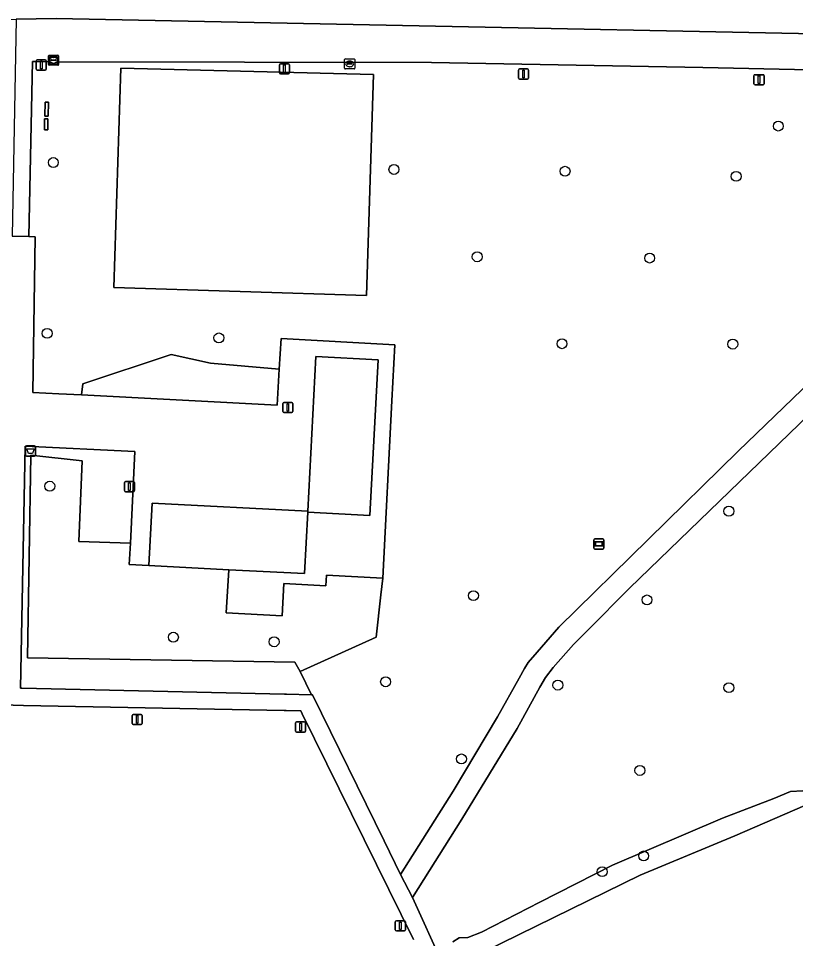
# Model space of a CAD drawing. Extents: x 161477 to 163040, y 383680 to 384871.
# Drawn here: x 161890.3 to 161966.9, y 384603.1 to 384693.7 of the extents above; entities that cross this region are included whole.
import ezdxf

# ---------------------------------------------------------------- set-up
doc = ezdxf.new("R2010")
doc.units = 0
for name, color, linetype in [('IMGEO_Afvalbak', 7, 'Continuous'), ('IMGEO_Boom', 7, 'Continuous'), ('IMGEO_Groenvoorziening', 7, 'Continuous'), ('IMGEO_Informatiebord', 7, 'Continuous'), ('IMGEO_Kolk', 7, 'Continuous'), ('IMGEO_Lichtmast', 7, 'Continuous'), ('IMGEO_Loofbos', 7, 'Continuous'), ('IMGEO_Oever', 7, 'Continuous'), ('IMGEO_Pand', 7, 'Continuous'), ('IMGEO_Rijbaan_lokaal_halfverhard', 7, 'Continuous'), ('IMGEO_Terreindeel_onvherhard', 7, 'Continuous'), ('IMGEO_Voetpad_gesloten', 7, 'Continuous'), ('IMGEO_Voetpad_open', 7, 'Continuous'), ('IMGEO_Waterloop', 7, 'Continuous')]:
    doc.layers.add(name, color=color, linetype=linetype)

msp = doc.modelspace()

# ---------------------------------------------------------------- linework, layer by layer
at = {"layer": 'IMGEO_Afvalbak'}
for p, q in [((161891.015, 384650.69), (161891.015, 384651.49)), ((161891.015, 384651.49), (161891.015, 384650.69)), ((161891.115, 384651.59), (161891.905, 384651.59)), ((161891.905, 384651.59), (161891.115, 384651.59)), ((161892.005, 384651.49), (161892.005, 384650.69)), ((161892.005, 384650.69), (161892.005, 384651.49)), ((161891.905, 384650.59), (161891.115, 384650.59)), ((161891.115, 384650.59), (161891.905, 384650.59))]:
    msp.add_line(p, q, dxfattribs=at)
msp.add_lwpolyline([(161891.158, 384651.304), (161891.862, 384651.304), (161891.713, 384650.834), (161891.307, 384650.834), (161891.158, 384651.304)], dxfattribs=at)
for centre, start, end in [((161891.115, 384651.49), 90, 180), ((161891.115, 384651.49), 90, 180), ((161891.905, 384651.49), 0, 90), ((161891.905, 384651.49), 360, 90), ((161891.115, 384650.69), 180, 270), ((161891.115, 384650.69), 180, 270), ((161891.905, 384650.69), 270, 0), ((161891.905, 384650.69), 270, 0)]:
    msp.add_arc(centre, 0.1, start, end, dxfattribs=at)
at = {"layer": 'IMGEO_Boom'}
for centre in [(161965.15, 384683.09), (161893.76, 384679.5), (161927.3, 384678.82), (161944.15, 384678.64), (161961, 384678.14), (161935.5, 384670.22), (161952.48, 384670.09), (161893.15, 384662.68), (161910.06, 384662.23), (161943.85, 384661.66), (161960.67, 384661.62), (161893.41, 384647.63), (161960.28, 384645.17), (161935.13, 384636.85), (161952.22, 384636.43), (161905.58, 384632.76), (161915.5, 384632.31), (161926.48, 384628.37), (161943.44, 384628.04), (161960.28, 384627.79), (161933.95, 384620.77), (161951.52, 384619.64), (161951.89, 384611.22), (161947.81, 384609.67)]:
    msp.add_circle(centre, 0.489, dxfattribs=at)
at = {"layer": 'IMGEO_Groenvoorziening'}
for points in [[(161916.005, 384659.146), (161909.222, 384659.753), (161905.367, 384660.601), (161896.656, 384657.71), (161896.521, 384656.62), (161915.787, 384655.6)], [(161918.051, 384629.374), (161917.536, 384630.307), (161891.223, 384630.722), (161891.535, 384650.67), (161896.583, 384650.113), (161896.266, 384642.186), (161901.34, 384642.019), (161901.787, 384651.043), (161890.99, 384651.569), (161890.522, 384627.734), (161890.664, 384627.731), (161916.508, 384627.16), (161916.71, 384627.155), (161919.178, 384627.099)], [(161911.036, 384639.406), (161903.156, 384639.814), (161901.235, 384639.91), (161901.34, 384642.019), (161896.266, 384642.186), (161896.583, 384650.113), (161891.535, 384650.67), (161891.223, 384630.722), (161917.536, 384630.307), (161918.051, 384629.374), (161925.543, 384632.766), (161926.018, 384636.945), (161926.202, 384638.559), (161920.659, 384638.871), (161920.582, 384637.808), (161916.467, 384638.044), (161916.284, 384634.849), (161910.793, 384635.164)]]:
    msp.add_lwpolyline(points, close=True, dxfattribs=at)
msp.add_lwpolyline([(161929.22, 384603.005), (161918.256, 384625.211), (161918.136, 384625.522), (161916.676, 384625.55), (161916.473, 384625.553), (161890.83, 384626.038), (161888.784, 384626.084)], dxfattribs=at)
at = {"layer": 'IMGEO_Informatiebord'}
for p, q in [((161946.985, 384641.54), (161946.985, 384642.34)), ((161946.985, 384642.34), (161946.985, 384641.54)), ((161947.085, 384642.44), (161947.875, 384642.44)), ((161947.875, 384642.44), (161947.085, 384642.44)), ((161947.975, 384642.34), (161947.975, 384641.54)), ((161947.975, 384641.54), (161947.975, 384642.34)), ((161947.875, 384641.44), (161947.085, 384641.44)), ((161947.085, 384641.44), (161947.875, 384641.44))]:
    msp.add_line(p, q, dxfattribs=at)
for points in [[(161947.086, 384642.172), (161947.874, 384642.172), (161947.874, 384641.708), (161947.086, 384641.708), (161947.086, 384642.172)], [(161947.151, 384642.107), (161947.151, 384641.773), (161947.809, 384641.773), (161947.809, 384642.107), (161947.151, 384642.107)]]:
    msp.add_lwpolyline(points, dxfattribs=at)
for centre, start, end in [((161947.085, 384642.34), 90, 180), ((161947.085, 384642.34), 90, 180), ((161947.875, 384642.34), 0, 90), ((161947.875, 384642.34), 360, 90), ((161947.085, 384641.54), 180, 270), ((161947.085, 384641.54), 180, 270), ((161947.875, 384641.54), 270, 0), ((161947.875, 384641.54), 270, 0)]:
    msp.add_arc(centre, 0.1, start, end, dxfattribs=at)
at = {"layer": 'IMGEO_Kolk'}
for p, q in [((161893.277, 384689.151), (161893.277, 384690.003)), ((161893.352, 384690.077), (161894.204, 384690.077)), ((161894.278, 384690.003), (161894.278, 384689.151)), ((161894.204, 384689.077), (161893.352, 384689.077)), ((161893.536, 384689.571), (161893.536, 384689.583)), ((161893.974, 384689.534), (161893.576, 384689.534)), ((161893.579, 384689.62), (161893.977, 384689.62)), ((161893.788, 384689.297), (161893.763, 384689.297)), ((161893.765, 384689.857), (161893.79, 384689.857)), ((161894.02, 384689.583), (161894.02, 384689.571)), ((161922.441, 384688.788), (161922.441, 384689.64)), ((161922.516, 384689.714), (161923.368, 384689.714)), ((161922.7, 384689.208), (161922.7, 384689.22)), ((161923.138, 384689.171), (161922.74, 384689.171)), ((161922.743, 384689.257), (161923.141, 384689.257)), ((161922.929, 384689.494), (161922.954, 384689.494)), ((161923.184, 384689.22), (161923.184, 384689.208)), ((161923.442, 384689.64), (161923.442, 384688.788)), ((161923.368, 384688.714), (161922.516, 384688.714)), ((161922.952, 384688.934), (161922.927, 384688.934))]:
    msp.add_line(p, q, dxfattribs=at)
for points in [[(161893.277, 384689.151), (161893.277, 384690.003)], [(161893.352, 384690.077), (161894.204, 384690.077)], [(161894.278, 384690.003), (161894.278, 384689.151)], [(161894.204, 384689.077), (161893.352, 384689.077)], [(161922.441, 384688.788), (161922.441, 384689.64)], [(161922.516, 384689.714), (161923.368, 384689.714)], [(161923.442, 384689.64), (161923.442, 384688.788)], [(161923.368, 384688.714), (161922.516, 384688.714)]]:
    msp.add_lwpolyline(points, dxfattribs=at)
for centre, radius, start, end in [((161893.354, 384690.001), 0.0765, 91.55205, 178.44795), ((161893.354, 384690.001), 0.0765, 91.55205, 178.44795), ((161894.202, 384690.001), 0.0765, 1.55205, 88.44795), ((161894.202, 384690.001), 0.0765, 1.55205, 88.44795), ((161893.354, 384689.153), 0.0765, 181.55205, 268.44795), ((161893.354, 384689.153), 0.0765, 181.55205, 268.44795), ((161893.576, 384689.58), 0.0403, 85.87752, 175.75265), ((161893.573, 384689.57), 0.0366, 178.93798, 274.71019), ((161893.977, 384689.577), 0.043, 264.86636, 352.45326), ((161893.981, 384689.582), 0.0386, 1.73085, 96.63898), ((161894.202, 384689.153), 0.0765, 271.55205, 358.44795), ((161894.202, 384689.153), 0.0765, 271.55205, 358.44795), ((161922.518, 384689.638), 0.0765, 91.55205, 178.44795), ((161922.518, 384689.638), 0.0765, 91.55205, 178.44795), ((161922.74, 384689.217), 0.0403, 85.87752, 175.75265), ((161922.737, 384689.207), 0.0366, 178.93798, 274.71019), ((161923.141, 384689.214), 0.043, 264.86636, 352.45326), ((161923.145, 384689.219), 0.0386, 1.73085, 96.63898), ((161923.366, 384689.638), 0.0765, 1.55205, 88.44795), ((161923.366, 384689.638), 0.0765, 1.55205, 88.44795), ((161922.518, 384688.79), 0.0765, 181.55205, 268.44795), ((161922.518, 384688.79), 0.0765, 181.55205, 268.44795), ((161923.366, 384688.79), 0.0765, 271.55205, 358.44795), ((161923.366, 384688.79), 0.0765, 271.55205, 358.44795)]:
    msp.add_arc(centre, radius, start, end, dxfattribs=at)
for centre, major_axis, ratio, start_param, end_param in [((161893.764, 384689.577), (-0.387, 0.002), 0.722429, 4.712389, 7.853982), ((161893.789, 384689.577), (-0.39, 0.002), 0.717154, 1.570796, 4.712389), ((161922.928, 384689.214), (-0.387, 0.002), 0.722429, 4.712389, 7.853982), ((161922.953, 384689.214), (-0.39, 0.002), 0.717154, 1.570796, 4.712389)]:
    msp.add_ellipse(centre, major_axis=major_axis, ratio=ratio, start_param=start_param, end_param=end_param, dxfattribs=at)
at = {"layer": 'IMGEO_Lichtmast'}
for p, q in [((161892.075, 384688.7), (161892.075, 384689.5)), ((161892.075, 384689.5), (161892.075, 384688.7)), ((161892.175, 384689.6), (161892.965, 384689.6)), ((161892.965, 384689.6), (161892.175, 384689.6)), ((161893.065, 384689.5), (161893.065, 384688.7)), ((161893.065, 384688.7), (161893.065, 384689.5)), ((161916.015, 384688.33), (161916.015, 384689.13)), ((161916.015, 384689.13), (161916.015, 384688.33)), ((161916.115, 384689.23), (161916.905, 384689.23)), ((161916.905, 384689.23), (161916.115, 384689.23)), ((161917.005, 384689.13), (161917.005, 384688.33)), ((161917.005, 384688.33), (161917.005, 384689.13)), ((161892.965, 384688.6), (161892.175, 384688.6)), ((161892.175, 384688.6), (161892.965, 384688.6)), ((161916.905, 384688.23), (161916.115, 384688.23)), ((161916.115, 384688.23), (161916.905, 384688.23)), ((161939.565, 384687.81), (161939.565, 384688.61)), ((161939.565, 384688.61), (161939.565, 384687.81)), ((161939.665, 384688.71), (161940.455, 384688.71)), ((161940.455, 384688.71), (161939.665, 384688.71)), ((161940.555, 384688.61), (161940.555, 384687.81)), ((161940.555, 384687.81), (161940.555, 384688.61)), ((161962.855, 384688.15), (161963.645, 384688.15)), ((161963.645, 384688.15), (161962.855, 384688.15)), ((161940.455, 384687.71), (161939.665, 384687.71)), ((161939.665, 384687.71), (161940.455, 384687.71)), ((161962.755, 384687.25), (161962.755, 384688.05)), ((161962.755, 384688.05), (161962.755, 384687.25)), ((161963.745, 384688.05), (161963.745, 384687.25)), ((161963.745, 384687.25), (161963.745, 384688.05)), ((161963.645, 384687.15), (161962.855, 384687.15)), ((161962.855, 384687.15), (161963.645, 384687.15)), ((161916.355, 384654.98), (161916.355, 384655.78)), ((161916.355, 384655.78), (161916.355, 384654.98)), ((161916.455, 384655.88), (161917.245, 384655.88)), ((161917.245, 384655.88), (161916.455, 384655.88)), ((161917.345, 384655.78), (161917.345, 384654.98)), ((161917.345, 384654.98), (161917.345, 384655.78)), ((161917.245, 384654.88), (161916.455, 384654.88)), ((161916.455, 384654.88), (161917.245, 384654.88)), ((161900.755, 384647.19), (161900.755, 384647.99)), ((161900.755, 384647.99), (161900.755, 384647.19)), ((161900.855, 384648.09), (161901.645, 384648.09)), ((161901.645, 384648.09), (161900.855, 384648.09)), ((161901.745, 384647.99), (161901.745, 384647.19)), ((161901.745, 384647.19), (161901.745, 384647.99)), ((161901.645, 384647.09), (161900.855, 384647.09)), ((161900.855, 384647.09), (161901.645, 384647.09)), ((161901.515, 384624.26), (161901.515, 384625.06)), ((161901.515, 384625.06), (161901.515, 384624.26)), ((161901.615, 384625.16), (161902.405, 384625.16)), ((161902.405, 384625.16), (161901.615, 384625.16)), ((161902.505, 384625.06), (161902.505, 384624.26)), ((161902.505, 384624.26), (161902.505, 384625.06)), ((161902.405, 384624.16), (161901.615, 384624.16)), ((161901.615, 384624.16), (161902.405, 384624.16)), ((161917.615, 384623.52), (161917.615, 384624.32)), ((161917.615, 384624.32), (161917.615, 384623.52)), ((161917.715, 384624.42), (161918.505, 384624.42)), ((161918.505, 384624.42), (161917.715, 384624.42)), ((161918.605, 384624.32), (161918.605, 384623.52)), ((161918.605, 384623.52), (161918.605, 384624.32)), ((161918.505, 384623.42), (161917.715, 384623.42)), ((161917.715, 384623.42), (161918.505, 384623.42)), ((161927.435, 384603.94), (161927.435, 384604.74)), ((161927.435, 384604.74), (161927.435, 384603.94)), ((161927.535, 384604.84), (161928.325, 384604.84)), ((161928.325, 384604.84), (161927.535, 384604.84)), ((161928.425, 384604.74), (161928.425, 384603.94)), ((161928.425, 384603.94), (161928.425, 384604.74)), ((161928.325, 384603.84), (161927.535, 384603.84)), ((161927.535, 384603.84), (161928.325, 384603.84))]:
    msp.add_line(p, q, dxfattribs=at)
for points in [[(161892.495, 384689.475), (161892.645, 384689.475), (161892.645, 384688.725), (161892.495, 384688.725), (161892.495, 384689.475)], [(161916.435, 384689.105), (161916.585, 384689.105), (161916.585, 384688.355), (161916.435, 384688.355), (161916.435, 384689.105)], [(161939.985, 384688.585), (161940.135, 384688.585), (161940.135, 384687.835), (161939.985, 384687.835), (161939.985, 384688.585)], [(161963.175, 384688.025), (161963.325, 384688.025), (161963.325, 384687.275), (161963.175, 384687.275), (161963.175, 384688.025)], [(161916.775, 384655.755), (161916.925, 384655.755), (161916.925, 384655.005), (161916.775, 384655.005), (161916.775, 384655.755)], [(161901.175, 384647.965), (161901.325, 384647.965), (161901.325, 384647.215), (161901.175, 384647.215), (161901.175, 384647.965)], [(161901.935, 384625.035), (161902.085, 384625.035), (161902.085, 384624.285), (161901.935, 384624.285), (161901.935, 384625.035)], [(161918.035, 384624.295), (161918.185, 384624.295), (161918.185, 384623.545), (161918.035, 384623.545), (161918.035, 384624.295)], [(161927.855, 384604.715), (161928.005, 384604.715), (161928.005, 384603.965), (161927.855, 384603.965), (161927.855, 384604.715)]]:
    msp.add_lwpolyline(points, dxfattribs=at)
for centre, start, end in [((161892.175, 384689.5), 90, 180), ((161892.175, 384689.5), 90, 180), ((161892.965, 384689.5), 0, 90), ((161892.965, 384689.5), 360, 90), ((161916.115, 384689.13), 90, 180), ((161916.115, 384689.13), 90, 180), ((161916.905, 384689.13), 0, 90), ((161916.905, 384689.13), 360, 90), ((161892.175, 384688.7), 180, 270), ((161892.175, 384688.7), 180, 270), ((161892.965, 384688.7), 270, 0), ((161892.965, 384688.7), 270, 0), ((161916.115, 384688.33), 180, 270), ((161916.115, 384688.33), 180, 270), ((161916.905, 384688.33), 270, 0), ((161916.905, 384688.33), 270, 0), ((161939.665, 384688.61), 90, 180), ((161939.665, 384688.61), 90, 180), ((161940.455, 384688.61), 0, 90), ((161940.455, 384688.61), 360, 90), ((161962.855, 384688.05), 90, 180), ((161962.855, 384688.05), 90, 180), ((161963.645, 384688.05), 0, 90), ((161963.645, 384688.05), 360, 90), ((161939.665, 384687.81), 180, 270), ((161939.665, 384687.81), 180, 270), ((161940.455, 384687.81), 270, 0), ((161940.455, 384687.81), 270, 0), ((161962.855, 384687.25), 180, 270), ((161962.855, 384687.25), 180, 270), ((161963.645, 384687.25), 270, 0), ((161963.645, 384687.25), 270, 0), ((161916.455, 384655.78), 90, 180), ((161916.455, 384655.78), 90, 180), ((161917.245, 384655.78), 0, 90), ((161917.245, 384655.78), 360, 90), ((161916.455, 384654.98), 180, 270), ((161916.455, 384654.98), 180, 270), ((161917.245, 384654.98), 270, 0), ((161917.245, 384654.98), 270, 0), ((161900.855, 384647.99), 90, 180), ((161900.855, 384647.99), 90, 180), ((161901.645, 384647.99), 0, 90), ((161901.645, 384647.99), 360, 90), ((161900.855, 384647.19), 180, 270), ((161900.855, 384647.19), 180, 270), ((161901.645, 384647.19), 270, 0), ((161901.645, 384647.19), 270, 0), ((161901.615, 384625.06), 90, 180), ((161901.615, 384625.06), 90, 180), ((161902.405, 384625.06), 0, 90), ((161902.405, 384625.06), 360, 90), ((161901.615, 384624.26), 180, 270), ((161901.615, 384624.26), 180, 270), ((161902.405, 384624.26), 270, 0), ((161902.405, 384624.26), 270, 0), ((161917.715, 384624.32), 90, 180), ((161917.715, 384624.32), 90, 180), ((161918.505, 384624.32), 0, 90), ((161918.505, 384624.32), 360, 90), ((161917.715, 384623.52), 180, 270), ((161917.715, 384623.52), 180, 270), ((161918.505, 384623.52), 270, 0), ((161918.505, 384623.52), 270, 0), ((161927.535, 384604.74), 90, 180), ((161927.535, 384604.74), 90, 180), ((161928.325, 384604.74), 0, 90), ((161928.325, 384604.74), 360, 90), ((161927.535, 384603.94), 180, 270), ((161927.535, 384603.94), 180, 270), ((161928.325, 384603.94), 270, 0), ((161928.325, 384603.94), 270, 0)]:
    msp.add_arc(centre, 0.1, start, end, dxfattribs=at)
at = {"layer": 'IMGEO_Loofbos'}
for points in [[(161977.285, 384688.417), (161957.72, 384688.844), (161931.004, 384689.357), (161894.161, 384689.409), (161894.166, 384689.191), (161893.414, 384689.191), (161893.408, 384689.422), (161892.11, 384689.446), (161891.705, 384689.454), (161891.351, 384672.21), (161891.98, 384672.198), (161891.73, 384656.843), (161894.294, 384656.738), (161896.521, 384656.62), (161896.656, 384657.71), (161905.367, 384660.601), (161909.222, 384659.753), (161916.005, 384659.146), (161916.191, 384662.162), (161927.383, 384661.558), (161927.099, 384656.027), (161926.202, 384638.559), (161926.018, 384636.945), (161925.543, 384632.766), (161918.051, 384629.374), (161919.178, 384627.099), (161919.28, 384627.097), (161926.331, 384612.697), (161927.955, 384609.381), (161933.118, 384617.611), (161937.49, 384624.932), (161939.641, 384628.738), (161940.14, 384629.664), (161940.53, 384630.254), (161941.388, 384631.302), (161943.526, 384633.753), (161961.204, 384651.089), (161971.975, 384661.454)], [(161974.104, 384660.393), (161950.486, 384637.596), (161946.388, 384633.459), (161944.972, 384632.054), (161942.992, 384629.781), (161942.223, 384628.8), (161941.677, 384627.841), (161939.423, 384623.784), (161933.974, 384614.832), (161929.117, 384607.139), (161932.051, 384600.683)], [(161933.107, 384602.767), (161933.719, 384603.144), (161934.568, 384603.174), (161935.908, 384603.715), (161941.665, 384606.683), (161948.808, 384610.306), (161959.658, 384614.94), (161964.716, 384616.886), (161966.353, 384617.555), (161967.58, 384617.642)]]:
    msp.add_lwpolyline(points, dxfattribs=at)
for points in [[(161900.39, 384688.803), (161925.302, 384688.168), (161924.611, 384666.411), (161899.699, 384667.208)], [(161893.251, 384684.056), (161892.921, 384684.062), (161892.946, 384685.456), (161893.276, 384685.45)], [(161893.202, 384682.717), (161892.872, 384682.726), (161892.9, 384683.804), (161893.23, 384683.795)]]:
    msp.add_lwpolyline(points, close=True, dxfattribs=at)
at = {"layer": 'IMGEO_Oever'}
for points in [[(161967.58, 384617.642), (161966.353, 384617.555), (161964.716, 384616.886), (161959.658, 384614.94), (161948.808, 384610.306), (161941.665, 384606.683), (161935.908, 384603.715), (161934.568, 384603.174), (161933.719, 384603.144), (161933.107, 384602.767)], [(161934.492, 384600.96), (161951.553, 384609.336), (161960.864, 384613.192), (161969.726, 384617.057)]]:
    msp.add_lwpolyline(points, dxfattribs=at)
at = {"layer": 'IMGEO_Pand'}
for points in [[(161919.612, 384660.395), (161918.81, 384645.167), (161918.805, 384645.069), (161924.938, 384644.742), (161925.754, 384660.073)], [(161918.805, 384645.069), (161918.81, 384645.167), (161903.479, 384645.947), (161903.156, 384639.814), (161911.036, 384639.406), (161918.487, 384639.02)]]:
    msp.add_lwpolyline(points, close=True, dxfattribs=at)
at = {"layer": 'IMGEO_Rijbaan_lokaal_halfverhard'}
msp.add_lwpolyline([(162004.501, 384691.435), (161894.032, 384693.674), (161890.112, 384693.611), (161889.704, 384672.241), (161891.351, 384672.21), (161891.705, 384689.454), (161892.11, 384689.446), (161893.408, 384689.422), (161893.394, 384689.949), (161894.147, 384689.949), (161894.161, 384689.409), (161931.004, 384689.357), (161957.72, 384688.844), (161977.285, 384688.417), (161997.04, 384687.904), (162004.364, 384687.509)], close=True, dxfattribs=at)
at = {"layer": 'IMGEO_Terreindeel_onvherhard'}
msp.add_lwpolyline([(161900.39, 384688.803), (161899.699, 384667.208), (161924.611, 384666.411), (161925.302, 384688.168)], close=True, dxfattribs=at)
at = {"layer": 'IMGEO_Voetpad_gesloten'}
for points in [[(161893.276, 384685.45), (161892.946, 384685.456), (161892.921, 384684.062), (161893.251, 384684.056)], [(161893.23, 384683.795), (161892.9, 384683.804), (161892.872, 384682.726), (161893.202, 384682.717)]]:
    msp.add_lwpolyline(points, close=True, dxfattribs=at)
at = {"layer": 'IMGEO_Voetpad_open'}
for points in [[(161852.983, 384694.705), (161851.146, 384685.512), (161851.003, 384684.793), (161850.611, 384682.926), (161852.36, 384682.908), (161854.374, 384693.035), (161857.339, 384693.076), (161858.106, 384693.095), (161890.112, 384693.611), (161894.032, 384693.674), (162004.501, 384691.435)], [(161932.051, 384600.683), (161929.117, 384607.139), (161927.955, 384609.381), (161926.331, 384612.697), (161919.28, 384627.097), (161919.178, 384627.099), (161916.71, 384627.155), (161916.508, 384627.16), (161890.664, 384627.731), (161890.522, 384627.734), (161890.99, 384651.569), (161901.787, 384651.043), (161901.34, 384642.019), (161901.235, 384639.91), (161903.156, 384639.814), (161903.479, 384645.947), (161918.81, 384645.167), (161919.612, 384660.395), (161925.754, 384660.073), (161924.938, 384644.742), (161918.805, 384645.069), (161918.487, 384639.02), (161911.036, 384639.406), (161910.793, 384635.164), (161916.284, 384634.849), (161916.467, 384638.044), (161920.582, 384637.808), (161920.659, 384638.871), (161926.202, 384638.559), (161927.099, 384656.027), (161927.383, 384661.558), (161916.191, 384662.162), (161916.005, 384659.146), (161915.787, 384655.6), (161896.521, 384656.62), (161894.294, 384656.738), (161891.73, 384656.843), (161891.98, 384672.198), (161891.351, 384672.21), (161889.704, 384672.241)], [(161846.855, 384671.314), (161866.364, 384670.966), (161869.892, 384670.908), (161885.647, 384670.638), (161886.759, 384670.619), (161886.755, 384670.408), (161886.579, 384661.286), (161886.549, 384659.714), (161886.439, 384653.987), (161886.396, 384651.737), (161889.279, 384651.668), (161888.784, 384626.084), (161890.83, 384626.038), (161916.473, 384625.553), (161916.676, 384625.55), (161918.136, 384625.522), (161918.256, 384625.211), (161929.22, 384603.005)], [(161971.975, 384661.454), (161961.204, 384651.089), (161943.526, 384633.753), (161941.388, 384631.302), (161940.53, 384630.254), (161940.14, 384629.664), (161939.641, 384628.738), (161937.49, 384624.932), (161933.118, 384617.611), (161927.955, 384609.381), (161929.117, 384607.139), (161933.974, 384614.832), (161939.423, 384623.784), (161941.677, 384627.841), (161942.223, 384628.8), (161942.992, 384629.781), (161944.972, 384632.054), (161946.388, 384633.459), (161950.486, 384637.596), (161974.104, 384660.393)]]:
    msp.add_lwpolyline(points, dxfattribs=at)
msp.add_lwpolyline([(161893.408, 384689.422), (161893.414, 384689.191), (161894.166, 384689.191), (161894.161, 384689.409), (161894.147, 384689.949), (161893.394, 384689.949)], close=True, dxfattribs=at)
at = {"layer": 'IMGEO_Waterloop'}
msp.add_lwpolyline([(161969.726, 384617.057), (161960.864, 384613.192), (161951.553, 384609.336), (161934.492, 384600.96)], dxfattribs=at)

doc.saveas('drawing.dxf')
